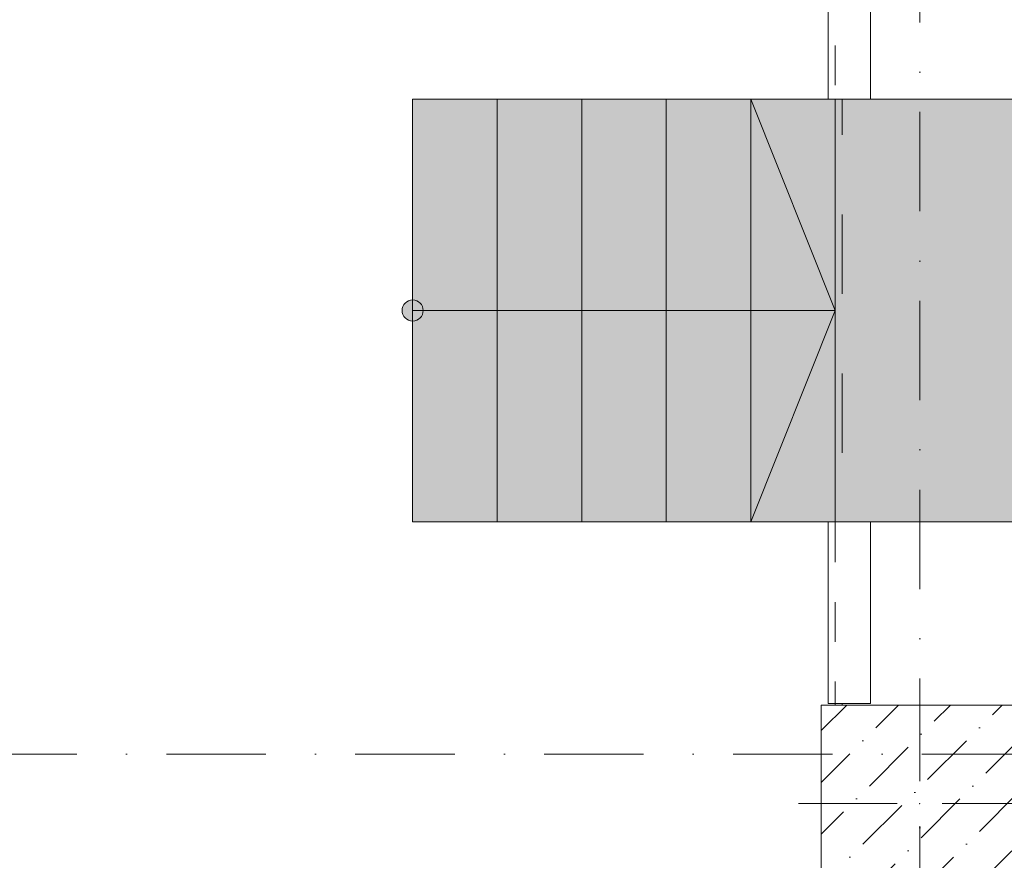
# Model space of a CAD drawing. Header units: millimetres. Extents: x -59761 to 112741, y -57975 to 46221.
# Tile 355 of 421: x 77805 to 81300, y -26801 to -23818. Entities that reach past the tile are written whole.
import ezdxf

# ---------------------------------------------------------------- set-up
doc = ezdxf.new("R2010")
doc.units = ezdxf.units.MM
for name, pattern in [('Wipeout_Contour', [1000, 0, -1000]), ('короткая штриховая', [282.222222, 141.111111, -141.111111]), ('Штриховая', [564.444447, 282.222223, -282.222223]), ('Штрихпунктирная', [670.277762, 352.777767, -176.388884, 0, -141.111112])]:
    doc.linetypes.add(name, pattern=pattern)
for name, color, linetype in [('Конструктив - Колонны', 7, 'Continuous'), ('Конструктив - Лестницы в бассейны', 7, 'Continuous'), ('Конструктив - стены бассейнов жб нов', 7, 'Continuous'), ('Элемент модели - Границы зон', 7, 'Continuous'), ('Элемент Модели - Зона', 7, 'Continuous'), ('Элемент Модели - Оси', 2, 'Continuous')]:
    doc.layers.add(name, color=color, linetype=linetype)

msp = doc.modelspace()

# ---------------------------------------------------------------- hatches: boundary and pattern name
at = {"layer": 'Конструктив - Лестницы в бассейны', "linetype": 'Continuous', "lineweight": 0}
for points in [[(79200, -25600), (79500, -25600), (79500, -24100), (79200, -24100)], [(79500, -25600), (79800, -25600), (79800, -24100), (79500, -24100)], [(79800, -25600), (80100, -25600), (80100, -24100), (79800, -24100)], [(80100, -25600), (80400, -25600), (80400, -24100), (80100, -24100)], [(79200, -24812.5, 1), (79200, -24887.5, 1)]]:
    msp.add_hatch(color=255, dxfattribs=at).paths.add_polyline_path(points)

# ---------------------------------------------------------------- linework, layer by layer
at = {"layer": 'Конструктив - Лестницы в бассейны', "color": 7, "linetype": 'Continuous', "lineweight": 5}
for p, q in [((79200, -25600), (79200, -24100)), ((79200, -24100), (79500, -24100)), ((79500, -24100), (79500, -25600)), ((79500, -25600), (79500, -24100)), ((79500, -24100), (79800, -24100)), ((79800, -24100), (79800, -25600)), ((79800, -25600), (79800, -24100)), ((79800, -24100), (80100, -24100)), ((80100, -24100), (80100, -25600)), ((80100, -25600), (80100, -24100)), ((80100, -24100), (80400, -24100)), ((80400, -24100), (80400, -25600)), ((80400, -25600), (80400, -24100)), ((79200, -24850), (79500, -24850)), ((79500, -24850), (80400, -24850)), ((80400, -24850), (80700, -24850)), ((79500, -25600), (79200, -25600)), ((79800, -25600), (79500, -25600)), ((80100, -25600), (79800, -25600)), ((80400, -25600), (80100, -25600))]:
    msp.add_line(p, q, dxfattribs=at)
at = {"layer": 'Конструктив - Лестницы в бассейны', "color": 7, "linetype": 'Continuous', "lineweight": 5, "flags": 128}
msp.add_lwpolyline([(79200, -24812.5, -1), (79200, -24887.5, -1)], format="xyb", close=True, dxfattribs=at)
at = {"layer": 'Элемент Модели - Зона', "color": 253, "linetype": 'Штриховая', "lineweight": 15, "flags": 128}
for points in [[(75850, -35690.78), (75850, -35699.94), (77410, -35699.94), (77410, -35679.94), (80725, -35679.94), (80725, -29900), (80700, -29900), (80700, -28400), (80725, -28400), (80725, -27750), (80650, -27750), (80650, -26250), (80725, -26250), (80725, -25600), (80700, -25600), (80700, -24100), (80725, -24100), (80725, -18300), (80700, -18300), (80700, -17700), (81300, -17700), (81300, -18175), (89700, -18175), (89700, -17700), (90300, -17700), (90300, -18175), (96025, -18175), (96025, -9000), (93380.68, -9000), (90300, -9000), (90300, -9300), (89700, -9300), (89700, -9000), (81300, -9000), (81300, -9300), (80700, -9300), (80700, -9000), (77696.33, -9000), (77696.33, -11247.67), (79332.5, -11247.67), (79332.5, -14421.89), (77696.33, -14421.89), (77696.33, -16794.88), (75850, -16794.88)], [(80725, -18300), (80725, -26250), (81350, -26250), (81350, -27000), (96025, -27000), (96025, -18175), (81300, -18175), (81300, -18300)]]:
    msp.add_lwpolyline(points, close=True, dxfattribs=at)

# ---------------------------------------------------------------- next in the draw order: wipeouts: each hides what was drawn before it
at = {"color": 254, "linetype": 'Wipeout_Contour', "lineweight": 0, "ltscale": 10227765.43160199}
msp.add_wipeout([(80675, -18200), (80675, -24100), (80687.5, -24100), (80687.5, -18200)], dxfattribs=at).dxf.layer = 'Конструктив - стены бассейнов жб нов'
at = {"color": 254, "linetype": 'Wipeout_Contour', "lineweight": 0, "ltscale": 10228335.27367647}
msp.add_wipeout([(80812.5, -24100), (80825, -24100), (80825, -18300), (80812.5, -18300)], dxfattribs=at).dxf.layer = 'Конструктив - стены бассейнов жб нов'
at = {"color": 254, "linetype": 'Wipeout_Contour', "lineweight": 0, "ltscale": 10230073.07565642}
msp.add_wipeout([(80675, -25600), (80675, -26245), (80687.5, -26245), (80687.5, -25600)], dxfattribs=at).dxf.layer = 'Конструктив - стены бассейнов жб нов'
at = {"color": 254, "linetype": 'Wipeout_Contour', "lineweight": 0, "ltscale": 10230618.95735571}
msp.add_wipeout([(80825, -26245), (80825, -25600), (80812.5, -25600), (80812.5, -26245)], dxfattribs=at).dxf.layer = 'Конструктив - стены бассейнов жб нов'

# ---------------------------------------------------------------- next in the draw order: wipeouts: each hides what was drawn before it
at = {"color": 254, "linetype": 'Wipeout_Contour', "lineweight": 0, "ltscale": 10227815.06839047}
msp.add_wipeout([(80687.5, -18200), (80687.5, -24100), (80700, -24100), (80700, -18200)], dxfattribs=at).dxf.layer = 'Конструктив - стены бассейнов жб нов'
at = {"color": 254, "linetype": 'Wipeout_Contour', "lineweight": 0, "ltscale": 10228285.63692098}
msp.add_wipeout([(80800, -24100), (80812.5, -24100), (80812.5, -18300), (80800, -18300)], dxfattribs=at).dxf.layer = 'Конструктив - стены бассейнов жб нов'
at = {"color": 254, "linetype": 'Wipeout_Contour', "lineweight": 0, "ltscale": 10230122.70124722}
msp.add_wipeout([(80687.5, -25600), (80687.5, -26245), (80700, -26245), (80700, -25600)], dxfattribs=at).dxf.layer = 'Конструктив - стены бассейнов жб нов'
at = {"color": 254, "linetype": 'Wipeout_Contour', "lineweight": 0, "ltscale": 10230569.33172846}
msp.add_wipeout([(80812.5, -26245), (80812.5, -25600), (80800, -25600), (80800, -26245)], dxfattribs=at).dxf.layer = 'Конструктив - стены бассейнов жб нов'

# ---------------------------------------------------------------- next in the draw order: linework, layer by layer
at = {"layer": 'Конструктив - стены бассейнов жб нов', "color": 7, "linetype": 'Continuous', "lineweight": 15, "flags": 128}
for points in [[(80675, -18200), (80675, -24100)], [(80825, -24100), (80825, -18300)], [(80675, -25600), (80675, -26245)], [(80825, -26245), (80825, -25600)]]:
    msp.add_lwpolyline(points, dxfattribs=at)

# ---------------------------------------------------------------- next in the draw order: wipeouts: each hides what was drawn before it
at = {"color": 254, "linetype": 'Wipeout_Contour', "lineweight": 0, "ltscale": 10228062.27178638}
msp.add_wipeout([(80700, -24100), (80800, -24100), (80800, -18300), (80700, -18300)], dxfattribs=at).dxf.layer = 'Конструктив - стены бассейнов жб нов'
at = {"color": 254, "linetype": 'Wipeout_Contour', "lineweight": 0, "ltscale": 10230346.01648378}
msp.add_wipeout([(80700, -25600), (80700, -26245), (80800, -26245), (80800, -25600)], dxfattribs=at).dxf.layer = 'Конструктив - стены бассейнов жб нов'

# ---------------------------------------------------------------- next in the draw order: hatches: boundary and pattern name
at = {"layer": 'Конструктив - Лестницы в бассейны', "linetype": 'Continuous', "lineweight": 0}
for points in [[(80400, -25600), (80700, -25600), (80700, -24100), (80400, -24100)], [(81650, -25600), (81650, -24100), (80700, -24100), (80700, -25600)]]:
    msp.add_hatch(color=255, dxfattribs=at).paths.add_polyline_path(points)

# ---------------------------------------------------------------- next in the draw order: linework, layer by layer
at = {"layer": 'Конструктив - Лестницы в бассейны', "color": 7, "linetype": 'Continuous', "lineweight": 5}
for p, q in [((80400, -24100), (80700, -24100)), ((80400, -24100), (80700, -24850)), ((80700, -24100), (80700, -25600)), ((80700, -24850), (80400, -25600)), ((80700, -25600), (80400, -25600))]:
    msp.add_line(p, q, dxfattribs=at)
at = {"layer": 'Конструктив - Лестницы в бассейны', "color": 7, "linetype": 'Continuous', "lineweight": 5, "flags": 128}
msp.add_lwpolyline([(81650, -25600), (80700, -25600), (80700, -24100), (81650, -24100)], close=True, dxfattribs=at)
at = {"layer": 'Конструктив - стены бассейнов жб нов', "color": 7, "linetype": 'Continuous', "lineweight": 15, "flags": 128}
for points in [[(80675, -24100), (80687.5, -24100)], [(80687.5, -24100), (80700, -24100)], [(80700, -24100), (80800, -24100)], [(80800, -24100), (80812.5, -24100)], [(80812.5, -24100), (80825, -24100)], [(80675, -25600), (80687.5, -25600)], [(80687.5, -25600), (80700, -25600)], [(80700, -25600), (80800, -25600)], [(80800, -25600), (80812.5, -25600)], [(80812.5, -25600), (80825, -25600)], [(80675, -26245), (80687.5, -26245)], [(80687.5, -26245), (80700, -26245)], [(80700, -26245), (80800, -26245)], [(80800, -26245), (80812.5, -26245)], [(80812.5, -26245), (80825, -26245)]]:
    msp.add_lwpolyline(points, dxfattribs=at)

# ---------------------------------------------------------------- next in the draw order: wipeouts: each hides what was drawn before it
at = {"color": 254, "linetype": 'Wipeout_Contour', "lineweight": 0, "ltscale": 10231669.88097856}
msp.add_wipeout([(80650, -26950), (81350, -26950), (81350, -26250), (80650, -26250)], dxfattribs=at).dxf.layer = 'Конструктив - Колонны'

# ---------------------------------------------------------------- next in the draw order: hatches: boundary and pattern name
at = {"layer": 'Конструктив - Колонны', "linetype": 'Continuous', "lineweight": 15}
h = msp.add_hatch(dxfattribs=at)
h.set_pattern_fill('БЕТОН_01_000D', style=0, pattern_type=2)
h.set_pattern_definition([(45, (-45000, -54000), (-183.84776, 183.84776), [195, -65, 0, -65]), (45, (-44977.02, -53793.17), (-183.84776, 183.84776), [195, -65, 0, -65])])
h.paths.add_polyline_path([(80650, -26950), (81350, -26950), (81350, -26250), (80650, -26250)])

# ---------------------------------------------------------------- next in the draw order: linework, layer by layer
at = {"layer": 'Конструктив - Колонны', "color": 7, "linetype": 'Continuous', "lineweight": 0}
for p, q in [((81000, -26520), (81000, -26170)), ((80920, -26600), (80570, -26600)), ((81080, -26600), (81430, -26600)), ((81000, -26680), (81000, -27030))]:
    msp.add_line(p, q, dxfattribs=at)
at = {"layer": 'Конструктив - Колонны', "color": 7, "linetype": 'Continuous', "lineweight": 15, "flags": 128}
msp.add_lwpolyline([(80650, -26950), (81350, -26950), (81350, -26250), (80650, -26250)], close=True, dxfattribs=at)
at = {"layer": 'Конструктив - Колонны', "color": 7, "linetype": 'Continuous', "lineweight": 0}
msp.add_point((81000, -26600), dxfattribs=at)
at = {"layer": 'Элемент модели - Границы зон', "color": 7, "linetype": 'короткая штриховая', "lineweight": 15}
msp.add_lwpolyline([(80700, -17700), (80700, -26250), (80650, -26250), (80650, -27750), (80700, -27750), (80700, -35699.94), (75850, -35699.94), (75850, -16794.88)], dxfattribs=at)
at = {"layer": 'Элемент Модели - Оси', "color": 7, "linetype": 'Штрихпунктирная', "lineweight": 15}
for p, q in [((81000, 38200), (81000, -55975)), ((-57760.58, -26425), (110650, -26425))]:
    msp.add_line(p, q, dxfattribs=at)

doc.saveas('drawing.dxf')
